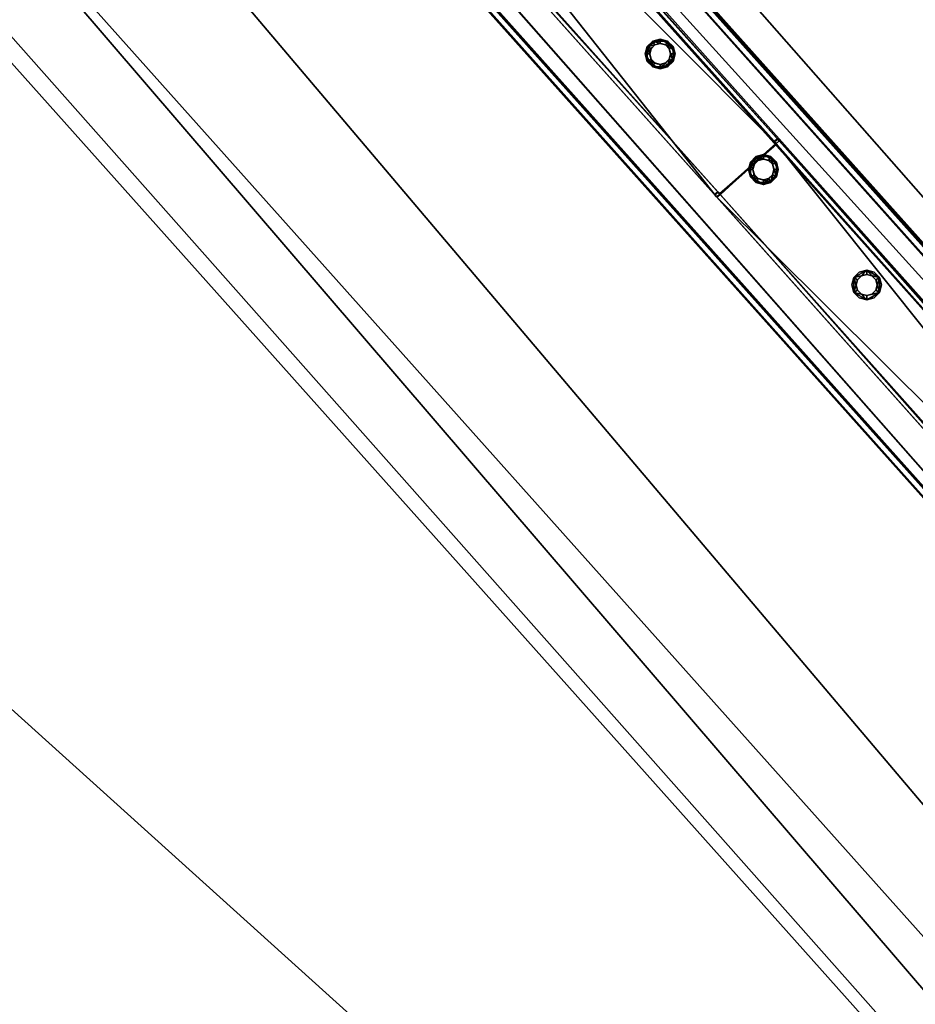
# Model space of a CAD drawing. Header units: millimetres. Extents: x 93711086 to 93775423, y 1247239064 to 1247319365.
# Tile 617 of 656: x 93730082 to 93730721, y 1247292893 to 1247293596. Entities that reach past the tile are written whole.
import ezdxf

# ---------------------------------------------------------------- set-up
doc = ezdxf.new("R2010")
doc.units = ezdxf.units.MM
doc.layers.add('BEAM', color=7, linetype='Continuous')
doc.layers.add('CONCRETE_ITEM', color=7, linetype='Continuous')

# ---------------------------------------------------------------- blocks, each defined once
blk = doc.blocks.new('15e559d2-59c4-40a1-8e6d-a9da91616b05')
at = {"color": 0, "transparency": 16777216}
mesh = blk.add_polyface(dxfattribs=at)
corners = [(93732402.79, 1247290959.39, 3988.8), (93732402.79, 1247290959.39, 4305.53), (93730959.56, 1247289572.89, 3633.7), (93730959.56, 1247289572.89, 3316.97), (93720519.88, 1247305091.11, 5616.56), (93732598.17, 1247291566.31, 4023.22), (93720298.97, 1247305338.46, 5063.47), (93732619.56, 1247291542.36, 4593.19), (93720317.37, 1247305317.87, 5553.56), (93732199.19, 1247291187.37, 4322.75), (93720106.24, 1247304728.57, 5525.84), (93719899.99, 1247304959.53, 5363), (93732205.93, 1247291179.82, 4502.46), (93719903.74, 1247304955.33, 5462.84), (93720167.22, 1247305212.77, 5169.74), (93732187.34, 1247291200.64, 4007.02), (93718371.43, 1247303668.57, 4381.66), (93732466.42, 1247291440.62, 4129.5), (93732486.67, 1247291465.98, 4033.21), (93720187.47, 1247305238.13, 5073.46), (93732260.76, 1247291223.51, 4572.35), (93720161.08, 1247304772.26, 5595.73), (93719958.57, 1247304999.02, 5532.73), (93718383.28, 1247303655.3, 4697.39)]
mesh.append_faces([[corners[k] for k in face] for face in [(0, 1, 2, 0), (2, 3, 0, 2), (4, 5, 6, 4), (4, 7, 5, 4), (6, 8, 4, 6), (9, 10, 11, 9), (10, 9, 12, 10), (13, 11, 10, 13), (3, 14, 15, 3), (3, 16, 14, 3), (17, 15, 14, 17), (15, 0, 3, 15), (18, 17, 19, 18), (14, 19, 17, 14), (5, 18, 6, 5), (19, 6, 18, 19), (20, 7, 4, 20), (4, 21, 20, 4), (12, 20, 21, 12), (21, 10, 12, 21), (22, 21, 4, 22), (4, 8, 22, 4), (10, 21, 13, 10), (22, 13, 21, 22), (2, 9, 23, 2), (9, 2, 1, 9), (11, 23, 9, 11), (23, 14, 16, 23), (13, 8, 11, 13), (8, 13, 22, 8), (23, 11, 14, 23), (14, 8, 6, 14), (8, 14, 11, 8), (6, 19, 14, 6), (20, 12, 9, 20), (20, 17, 7, 20), (17, 20, 9, 17), (5, 7, 17, 5), (15, 17, 9, 15), (18, 5, 17, 18), (3, 2, 16, 3), (23, 16, 2, 23), (0, 15, 1, 0), (9, 1, 15, 9)]], dxfattribs={"color": 0})
blk = doc.blocks.new('5bbbe152-908d-476c-86af-f8c3bda7d93c')
at = {"color": 0, "transparency": 16777216}
mesh = blk.add_polyface(dxfattribs=at)
corners = [(93732552.16, 1247291230.4, 5643.09), (93732470.37, 1247291493.61, 5652.86), (93732382.45, 1247291411.95, 5654.08), (93732639.45, 1247291312.74, 5641.9), (93732637.29, 1247291314.16, 5581.96), (93732468.04, 1247291495.23, 5592.92), (93732633.65, 1247291310.73, 5582.01), (93732464.37, 1247291491.82, 5592.97), (93732635.63, 1247291309.43, 5636.96), (93732466.52, 1247291490.34, 5647.91), (93732385.92, 1247291415.49, 5649.04), (93732553.64, 1247291235.26, 5583.09), (93732380.12, 1247291413.57, 5594.15), (93732383.78, 1247291416.97, 5594.1), (93732302.66, 1247291675.69, 5664.81), (93732214.1, 1247291594.73, 5666.08), (93732300.14, 1247291677.51, 5604.89), (93732296.45, 1247291674.13, 5604.95), (93732298.76, 1247291672.47, 5659.87), (93732217.58, 1247291598.26, 5661.04), (93732215.27, 1247291599.92, 5606.11), (93732211.58, 1247291596.54, 5606.16), (93731970.08, 1247292043.07, 5691.08), (93731880.9, 1247291962.79, 5692.4), (93731967.4, 1247292045.06, 5631.17), (93731963.68, 1247292041.72, 5631.23), (93731966.14, 1247292039.89, 5686.14), (93731884.39, 1247291966.3, 5687.35), (93731881.93, 1247291968.13, 5632.44), (93731878.21, 1247291964.79, 5632.49), (93720601.83, 1247304775.64, 6654.05), (93720512.37, 1247304695.67, 6655.39), (93720599.08, 1247304777.72, 6594.15), (93720595.35, 1247304774.38, 6594.2), (93720597.87, 1247304772.48, 6649.11), (93720515.87, 1247304699.17, 6650.34), (93720513.35, 1247304701.07, 6595.43), (93720509.62, 1247304697.74, 6595.49)]
mesh.append_faces([[corners[k] for k in face] for face in [(0, 1, 2, 0), (3, 5, 1, 3), (4, 7, 5, 4), (6, 9, 7, 6), (8, 10, 9, 8), (11, 12, 13, 11), (2, 14, 15, 2), (1, 16, 14, 1), (5, 17, 16, 5), (7, 18, 17, 7), (9, 19, 18, 9), (10, 20, 19, 10), (13, 21, 20, 13), (12, 15, 21, 12), (15, 22, 23, 15), (14, 24, 22, 14), (16, 25, 24, 16), (17, 26, 25, 17), (18, 27, 26, 18), (19, 28, 27, 19), (20, 29, 28, 20), (21, 23, 29, 21), (23, 30, 31, 23), (22, 32, 30, 22), (24, 33, 32, 24), (25, 34, 33, 25), (26, 35, 34, 26), (27, 36, 35, 27), (28, 37, 36, 28), (29, 31, 37, 29)]], dxfattribs={"vtx0": -1, "color": 0})
mesh.append_faces([[corners[k] for k in face] for face in [(30, 33, 34, 30), (35, 37, 31, 35)]], dxfattribs={"vtx0": -1, "vtx2": -1, "vtx3": -1, "color": 0})
mesh.append_faces([[corners[k] for k in face] for face in [(31, 30, 34, 31), (34, 35, 31, 34)]], dxfattribs={"vtx1": -1, "vtx2": -1, "vtx3": -1, "color": 0})
mesh.append_faces([[corners[k] for k in face] for face in [(3, 4, 5, 3), (4, 6, 7, 4), (6, 8, 9, 6), (2, 1, 14, 2), (1, 5, 16, 1), (5, 7, 17, 5), (7, 9, 18, 7), (9, 10, 19, 9), (10, 13, 20, 10), (13, 12, 21, 13), (12, 2, 15, 12), (15, 14, 22, 15), (14, 16, 24, 14), (16, 17, 25, 16), (17, 18, 26, 17), (18, 19, 27, 18), (19, 20, 28, 19), (20, 21, 29, 20), (21, 15, 23, 21), (23, 22, 30, 23), (22, 24, 32, 22), (24, 25, 33, 24), (25, 26, 34, 25), (26, 27, 35, 26), (27, 28, 36, 27), (28, 29, 37, 28), (29, 23, 31, 29), (30, 32, 33, 30), (35, 36, 37, 35)]], dxfattribs={"vtx2": -1, "vtx3": -1, "color": 0})
blk = doc.blocks.new('72273a0c-068b-4cb2-976d-26ea1fdfde8e')
at = {"color": 0, "transparency": 16777216}
mesh = blk.add_polyface(dxfattribs=at)
corners = [(93731240.56, 1247292727.67, 4804.14), (93731242.8, 1247292729.66, 4804.14), (93731244.2, 1247292728.1, 4841.08), (93731284.51, 1247292764.03, 4841.08), (93731283.11, 1247292765.6, 4804.14), (93731285.35, 1247292767.59, 4804.14), (93731286.86, 1247292765.9, 4844.07), (93731242.08, 1247292725.97, 4844.07), (93730579.49, 1247293469.23, 4900.71), (93730624.24, 1247293509.2, 4900.71), (93730623.86, 1247293509.62, 4900.75), (93730579.14, 1247293469.62, 4900.74), (93730622.74, 1247293510.88, 4860.78), (93730622.37, 1247293511.29, 4860.81), (93730620.5, 1247293508.88, 4860.78), (93730620.14, 1247293509.29, 4860.81), (93730621.89, 1247293507.33, 4897.72), (93730621.51, 1247293507.75, 4897.75), (93730581.61, 1247293471.36, 4897.72), (93730581.26, 1247293471.75, 4897.74), (93730580.23, 1247293472.91, 4860.77), (93730579.89, 1247293473.28, 4860.8), (93730577.99, 1247293470.91, 4860.77), (93730577.66, 1247293471.28, 4860.8), (93729960.34, 1247294251.31, 4956.3), (93729915.62, 1247294211.3, 4956.29), (93729958.86, 1247294252.97, 4916.36), (93729956.62, 1247294250.97, 4916.36), (93729957.99, 1247294249.43, 4953.3), (93729917.75, 1247294213.43, 4953.3), (93729916.37, 1247294214.97, 4916.35), (93729914.14, 1247294212.97, 4916.35)]
mesh.append_faces([[corners[k] for k in face] for face in [(11, 24, 25, 11), (10, 26, 24, 10), (13, 27, 26, 13), (15, 28, 27, 15), (17, 29, 28, 17), (19, 30, 29, 19), (21, 31, 30, 21), (23, 25, 31, 23)]], dxfattribs={"vtx0": -1, "color": 0})
mesh.append_faces([[corners[k] for k in face] for face in [(10, 8, 6, 10), (17, 14, 3, 17), (7, 8, 11, 7), (11, 22, 7, 11)]], dxfattribs={"vtx0": -1, "vtx1": -1, "vtx2": -1, "vtx3": -1, "color": 0})
mesh.append_faces([[corners[k] for k in face] for face in [(7, 1, 2, 7), (3, 5, 6, 3), (9, 5, 12, 9), (12, 4, 14, 12), (16, 2, 18, 16), (18, 1, 20, 18), (20, 0, 22, 20), (24, 27, 28, 24), (29, 31, 25, 29)]], dxfattribs={"vtx0": -1, "vtx2": -1, "vtx3": -1, "color": 0})
mesh.append_faces([[corners[k] for k in face] for face in [(6, 7, 2, 6), (2, 3, 6, 2), (12, 13, 9, 12), (14, 15, 12, 14), (18, 19, 16, 18), (20, 21, 18, 20), (22, 23, 20, 22), (25, 24, 28, 25), (28, 29, 25, 28)]], dxfattribs={"vtx1": -1, "vtx2": -1, "vtx3": -1, "color": 0})
mesh.append_faces([[corners[k] for k in face] for face in [(7, 0, 1, 7), (3, 4, 5, 3), (10, 11, 8, 10), (8, 7, 6, 8), (6, 9, 10, 6), (13, 10, 9, 13), (9, 6, 5, 9), (15, 13, 12, 15), (12, 5, 4, 12), (17, 15, 14, 17), (14, 4, 3, 14), (3, 16, 17, 3), (19, 17, 16, 19), (16, 3, 2, 16), (21, 19, 18, 21), (18, 2, 1, 18), (23, 21, 20, 23), (20, 1, 0, 20), (11, 23, 22, 11), (22, 0, 7, 22), (11, 10, 24, 11), (10, 13, 26, 10), (13, 15, 27, 13), (15, 17, 28, 15), (17, 19, 29, 17), (19, 21, 30, 19), (21, 23, 31, 21), (23, 11, 25, 23), (24, 26, 27, 24), (29, 30, 31, 29)]], dxfattribs={"vtx2": -1, "vtx3": -1, "color": 0})
blk = doc.blocks.new('ab93fd42-72b9-436a-9889-bd1ae6ece97c')
at = {"color": 0, "transparency": 16777216}
mesh = blk.add_polyface(dxfattribs=at)
corners = [(93730686.27, 1247293399.24, 4894.5), (93730682.55, 1247293400.23, 4894.5), (93730682.55, 1247293400.23, 5794.5), (93730686.27, 1247293399.24, 5794.5), (93730679.82, 1247293402.96, 4894.5), (93730679.82, 1247293402.96, 5794.5), (93730678.82, 1247293406.69, 4894.5), (93730678.82, 1247293406.69, 5794.5), (93730679.82, 1247293410.41, 4894.5), (93730679.82, 1247293410.41, 5794.5), (93730682.55, 1247293413.14, 4894.5), (93730682.55, 1247293413.14, 5794.5), (93730686.27, 1247293414.14, 4894.5), (93730686.27, 1247293414.14, 5794.5), (93730690, 1247293413.14, 4894.5), (93730690, 1247293413.14, 5794.5), (93730692.72, 1247293410.41, 4894.5), (93730692.72, 1247293410.41, 5794.5), (93730693.72, 1247293406.69, 4894.5), (93730693.72, 1247293406.69, 5794.5), (93730692.72, 1247293402.96, 4894.5), (93730692.72, 1247293402.96, 5794.5), (93730690, 1247293400.23, 4894.5), (93730690, 1247293400.23, 5794.5), (93730686.27, 1247293396.04, 4894.5), (93730691.6, 1247293397.46, 4894.5), (93730691.6, 1247293397.46, 5794.5), (93730686.27, 1247293396.04, 5794.5), (93730695.5, 1247293401.36, 4894.5), (93730695.5, 1247293401.36, 5794.5), (93730696.92, 1247293406.69, 4894.5), (93730696.92, 1247293406.69, 5794.5), (93730695.5, 1247293412.01, 4894.5), (93730695.5, 1247293412.01, 5794.5), (93730691.6, 1247293415.91, 4894.5), (93730691.6, 1247293415.91, 5794.5), (93730686.27, 1247293417.34, 4894.5), (93730686.27, 1247293417.34, 5794.5), (93730680.95, 1247293415.91, 4894.5), (93730680.95, 1247293415.91, 5794.5), (93730677.05, 1247293412.01, 4894.5), (93730677.05, 1247293412.01, 5794.5), (93730675.62, 1247293406.69, 4894.5), (93730675.62, 1247293406.69, 5794.5), (93730677.05, 1247293401.36, 4894.5), (93730677.05, 1247293401.36, 5794.5), (93730680.95, 1247293397.46, 4894.5), (93730680.95, 1247293397.46, 5794.5)]
mesh.append_faces([[corners[k] for k in face] for face in [(0, 2, 3, 0), (1, 5, 2, 1), (4, 7, 5, 4), (6, 9, 7, 6), (8, 11, 9, 8), (10, 13, 11, 10), (12, 15, 13, 12), (14, 17, 15, 14), (16, 19, 17, 16), (18, 21, 19, 18), (20, 23, 21, 20), (22, 3, 23, 22), (24, 26, 27, 24), (25, 29, 26, 25), (28, 31, 29, 28), (30, 33, 31, 30), (32, 35, 33, 32), (34, 37, 35, 34), (36, 39, 37, 36), (38, 41, 39, 38), (40, 43, 41, 40), (42, 45, 43, 42), (44, 47, 45, 44), (46, 27, 47, 46)]], dxfattribs={"vtx0": -1, "color": 0})
mesh.append_faces([[corners[k] for k in face] for face in [(27, 29, 3, 27), (17, 29, 33, 17), (45, 27, 3, 45), (13, 33, 37, 13), (41, 45, 5, 41), (9, 37, 41, 9), (12, 40, 36, 12), (44, 40, 6, 44), (24, 44, 4, 24), (16, 36, 32, 16), (28, 24, 0, 28), (20, 32, 28, 20)]], dxfattribs={"vtx0": -1, "vtx1": -1, "vtx2": -1, "vtx3": -1, "color": 0})
mesh.append_faces([[corners[k] for k in face] for face in [(29, 21, 23, 29), (29, 23, 3, 29), (45, 3, 2, 45), (45, 2, 5, 45), (41, 5, 7, 41), (41, 7, 9, 41), (40, 10, 8, 40), (40, 8, 6, 40), (44, 6, 4, 44), (24, 4, 1, 24), (24, 1, 0, 24), (28, 0, 22, 28)]], dxfattribs={"vtx0": -1, "vtx2": -1, "vtx3": -1, "color": 0})
mesh.append_faces([[corners[k] for k in face] for face in [(19, 21, 29, 19), (17, 19, 29, 17), (15, 17, 33, 15), (13, 15, 33, 13), (11, 13, 37, 11), (9, 11, 37, 9), (12, 10, 40, 12), (14, 12, 36, 14), (16, 14, 36, 16), (18, 16, 32, 18), (20, 18, 32, 20), (22, 20, 28, 22)]], dxfattribs={"vtx1": -1, "vtx2": -1, "vtx3": -1, "color": 0})
mesh.append_faces([[corners[k] for k in face] for face in [(0, 1, 2, 0), (1, 4, 5, 1), (4, 6, 7, 4), (6, 8, 9, 6), (8, 10, 11, 8), (10, 12, 13, 10), (12, 14, 15, 12), (14, 16, 17, 14), (16, 18, 19, 16), (18, 20, 21, 18), (20, 22, 23, 20), (22, 0, 3, 22), (24, 25, 26, 24), (25, 28, 29, 25), (28, 30, 31, 28), (30, 32, 33, 30), (32, 34, 35, 32), (34, 36, 37, 34), (36, 38, 39, 36), (38, 40, 41, 38), (40, 42, 43, 40), (42, 44, 45, 42), (44, 46, 47, 44), (46, 24, 27, 46), (29, 31, 33, 29), (33, 35, 37, 33), (37, 39, 41, 37), (41, 43, 45, 41), (45, 47, 27, 45), (27, 26, 29, 27), (40, 38, 36, 40), (36, 34, 32, 36), (32, 30, 28, 32), (28, 25, 24, 28), (24, 46, 44, 24), (44, 42, 40, 44)]], dxfattribs={"vtx2": -1, "vtx3": -1, "color": 0})
blk = doc.blocks.new('a71e3511-9c85-40e4-a3c4-1b24f5435580')
at = {"color": 0, "transparency": 16777216}
mesh = blk.add_polyface(dxfattribs=at)
corners = [(93730612.54, 1247293481.73, 4900.71), (93730608.82, 1247293482.73, 4900.71), (93730608.82, 1247293482.73, 5800.71), (93730612.54, 1247293481.73, 5800.71), (93730606.09, 1247293485.45, 4900.71), (93730606.09, 1247293485.45, 5800.71), (93730605.09, 1247293489.18, 4900.71), (93730605.09, 1247293489.18, 5800.71), (93730606.09, 1247293492.9, 4900.71), (93730606.09, 1247293492.9, 5800.71), (93730608.82, 1247293495.63, 4900.71), (93730608.82, 1247293495.63, 5800.71), (93730612.54, 1247293496.63, 4900.71), (93730612.54, 1247293496.63, 5800.71), (93730616.27, 1247293495.63, 4900.71), (93730616.27, 1247293495.63, 5800.71), (93730619, 1247293492.9, 4900.71), (93730619, 1247293492.9, 5800.71), (93730619.99, 1247293489.18, 4900.71), (93730619.99, 1247293489.18, 5800.71), (93730619, 1247293485.45, 4900.71), (93730619, 1247293485.45, 5800.71), (93730616.27, 1247293482.73, 4900.71), (93730616.27, 1247293482.73, 5800.71), (93730612.54, 1247293478.53, 4900.71), (93730617.87, 1247293479.96, 4900.71), (93730617.87, 1247293479.96, 5800.71), (93730612.54, 1247293478.53, 5800.71), (93730621.77, 1247293483.85, 4900.71), (93730621.77, 1247293483.85, 5800.71), (93730623.19, 1247293489.18, 4900.71), (93730623.19, 1247293489.18, 5800.71), (93730621.77, 1247293494.5, 4900.71), (93730621.77, 1247293494.5, 5800.71), (93730617.87, 1247293498.4, 4900.71), (93730617.87, 1247293498.4, 5800.71), (93730612.54, 1247293499.83, 4900.71), (93730612.54, 1247293499.83, 5800.71), (93730607.22, 1247293498.4, 4900.71), (93730607.22, 1247293498.4, 5800.71), (93730603.32, 1247293494.5, 4900.71), (93730603.32, 1247293494.5, 5800.71), (93730601.89, 1247293489.18, 4900.71), (93730601.89, 1247293489.18, 5800.71), (93730603.32, 1247293483.85, 4900.71), (93730603.32, 1247293483.85, 5800.71), (93730607.22, 1247293479.96, 4900.71), (93730607.22, 1247293479.96, 5800.71)]
mesh.append_faces([[corners[k] for k in face] for face in [(0, 2, 3, 0), (1, 5, 2, 1), (4, 7, 5, 4), (6, 9, 7, 6), (8, 11, 9, 8), (10, 13, 11, 10), (12, 15, 13, 12), (14, 17, 15, 14), (16, 19, 17, 16), (18, 21, 19, 18), (20, 23, 21, 20), (22, 3, 23, 22), (24, 26, 27, 24), (25, 29, 26, 25), (28, 31, 29, 28), (30, 33, 31, 30), (32, 35, 33, 32), (34, 37, 35, 34), (36, 39, 37, 36), (38, 41, 39, 38), (40, 43, 41, 40), (42, 45, 43, 42), (44, 47, 45, 44), (46, 27, 47, 46)]], dxfattribs={"vtx0": -1, "color": 0})
mesh.append_faces([[corners[k] for k in face] for face in [(37, 41, 13, 37), (5, 41, 45, 5), (33, 37, 13, 33), (3, 45, 27, 3), (29, 33, 17, 29), (21, 27, 29, 21), (30, 25, 18, 30), (34, 30, 18, 34), (1, 25, 46, 1), (38, 34, 14, 38), (6, 46, 42, 6), (42, 38, 10, 42)]], dxfattribs={"vtx0": -1, "vtx1": -1, "vtx2": -1, "vtx3": -1, "color": 0})
mesh.append_faces([[corners[k] for k in face] for face in [(41, 9, 11, 41), (41, 11, 13, 41), (33, 13, 15, 33), (33, 15, 17, 33), (29, 17, 19, 29), (29, 19, 21, 29), (25, 20, 18, 25), (34, 18, 16, 34), (34, 16, 14, 34), (38, 14, 12, 38), (38, 12, 10, 38)]], dxfattribs={"vtx0": -1, "vtx2": -1, "vtx3": -1, "color": 0})
mesh.append_faces([[corners[k] for k in face] for face in [(7, 9, 41, 7), (5, 7, 41, 5), (2, 5, 45, 2), (3, 2, 45, 3), (23, 3, 27, 23), (21, 23, 27, 21), (22, 20, 25, 22), (0, 22, 25, 0), (1, 0, 25, 1), (4, 1, 46, 4), (6, 4, 46, 6), (8, 6, 42, 8), (10, 8, 42, 10)]], dxfattribs={"vtx1": -1, "vtx2": -1, "vtx3": -1, "color": 0})
mesh.append_faces([[corners[k] for k in face] for face in [(0, 1, 2, 0), (1, 4, 5, 1), (4, 6, 7, 4), (6, 8, 9, 6), (8, 10, 11, 8), (10, 12, 13, 10), (12, 14, 15, 12), (14, 16, 17, 14), (16, 18, 19, 16), (18, 20, 21, 18), (20, 22, 23, 20), (22, 0, 3, 22), (24, 25, 26, 24), (25, 28, 29, 25), (28, 30, 31, 28), (30, 32, 33, 30), (32, 34, 35, 32), (34, 36, 37, 34), (36, 38, 39, 36), (38, 40, 41, 38), (40, 42, 43, 40), (42, 44, 45, 42), (44, 46, 47, 44), (46, 24, 27, 46), (41, 43, 45, 41), (45, 47, 27, 45), (27, 26, 29, 27), (29, 31, 33, 29), (33, 35, 37, 33), (37, 39, 41, 37), (25, 24, 46, 25), (46, 44, 42, 46), (42, 40, 38, 42), (38, 36, 34, 38), (34, 32, 30, 34), (30, 28, 25, 30)]], dxfattribs={"vtx2": -1, "vtx3": -1, "color": 0})
blk = doc.blocks.new('149d0805-b464-40ff-a3dc-8441cef019fa')
at = {"color": 0, "transparency": 16777216}
mesh = blk.add_polyface(dxfattribs=at)
corners = [(93730538.8, 1247293564.21, 4906.9), (93730535.08, 1247293565.21, 4906.9), (93730535.08, 1247293565.21, 5806.9), (93730538.8, 1247293564.21, 5806.9), (93730532.35, 1247293567.93, 4906.9), (93730532.35, 1247293567.93, 5806.9), (93730531.35, 1247293571.66, 4906.9), (93730531.35, 1247293571.66, 5806.9), (93730532.35, 1247293575.38, 4906.9), (93730532.35, 1247293575.38, 5806.9), (93730535.08, 1247293578.11, 4906.9), (93730535.08, 1247293578.11, 5806.9), (93730538.8, 1247293579.11, 4906.9), (93730538.8, 1247293579.11, 5806.9), (93730542.53, 1247293578.11, 4906.9), (93730542.53, 1247293578.11, 5806.9), (93730545.25, 1247293575.38, 4906.9), (93730545.25, 1247293575.38, 5806.9), (93730546.25, 1247293571.66, 4906.9), (93730546.25, 1247293571.66, 5806.9), (93730545.25, 1247293567.93, 4906.9), (93730545.25, 1247293567.93, 5806.9), (93730542.53, 1247293565.21, 4906.9), (93730542.53, 1247293565.21, 5806.9), (93730538.8, 1247293561.01, 4906.9), (93730544.13, 1247293562.43, 4906.9), (93730544.13, 1247293562.43, 5806.9), (93730538.8, 1247293561.01, 5806.9), (93730548.02, 1247293566.33, 4906.9), (93730548.02, 1247293566.33, 5806.9), (93730549.45, 1247293571.66, 4906.9), (93730549.45, 1247293571.66, 5806.9), (93730548.02, 1247293576.98, 4906.9), (93730548.02, 1247293576.98, 5806.9), (93730544.13, 1247293580.88, 4906.9), (93730544.13, 1247293580.88, 5806.9), (93730538.8, 1247293582.31, 4906.9), (93730538.8, 1247293582.31, 5806.9), (93730533.48, 1247293580.88, 4906.9), (93730533.48, 1247293580.88, 5806.9), (93730529.58, 1247293576.98, 4906.9), (93730529.58, 1247293576.98, 5806.9), (93730528.15, 1247293571.66, 4906.9), (93730528.15, 1247293571.66, 5806.9), (93730529.58, 1247293566.33, 4906.9), (93730529.58, 1247293566.33, 5806.9), (93730533.48, 1247293562.43, 4906.9), (93730533.48, 1247293562.43, 5806.9)]
mesh.append_faces([[corners[k] for k in face] for face in [(0, 2, 3, 0), (1, 5, 2, 1), (4, 7, 5, 4), (6, 9, 7, 6), (8, 11, 9, 8), (10, 13, 11, 10), (12, 15, 13, 12), (14, 17, 15, 14), (16, 19, 17, 16), (18, 21, 19, 18), (20, 23, 21, 20), (22, 3, 23, 22), (24, 26, 27, 24), (25, 29, 26, 25), (28, 31, 29, 28), (30, 33, 31, 30), (32, 35, 33, 32), (34, 37, 35, 34), (36, 39, 37, 36), (38, 41, 39, 38), (40, 43, 41, 40), (42, 45, 43, 42), (44, 47, 45, 44), (46, 27, 47, 46)]], dxfattribs={"vtx0": -1, "color": 0})
mesh.append_faces([[corners[k] for k in face] for face in [(37, 41, 13, 37), (5, 41, 45, 5), (33, 37, 13, 33), (3, 45, 27, 3), (29, 33, 17, 29), (21, 27, 29, 21), (30, 25, 18, 30), (34, 30, 18, 34), (1, 25, 46, 1), (38, 34, 14, 38), (6, 46, 42, 6), (42, 38, 10, 42)]], dxfattribs={"vtx0": -1, "vtx1": -1, "vtx2": -1, "vtx3": -1, "color": 0})
mesh.append_faces([[corners[k] for k in face] for face in [(41, 9, 11, 41), (41, 11, 13, 41), (33, 13, 15, 33), (33, 15, 17, 33), (29, 17, 19, 29), (29, 19, 21, 29), (25, 20, 18, 25), (34, 18, 16, 34), (34, 16, 14, 34), (38, 14, 12, 38), (38, 12, 10, 38)]], dxfattribs={"vtx0": -1, "vtx2": -1, "vtx3": -1, "color": 0})
mesh.append_faces([[corners[k] for k in face] for face in [(7, 9, 41, 7), (5, 7, 41, 5), (2, 5, 45, 2), (3, 2, 45, 3), (23, 3, 27, 23), (21, 23, 27, 21), (22, 20, 25, 22), (0, 22, 25, 0), (1, 0, 25, 1), (4, 1, 46, 4), (6, 4, 46, 6), (8, 6, 42, 8), (10, 8, 42, 10)]], dxfattribs={"vtx1": -1, "vtx2": -1, "vtx3": -1, "color": 0})
mesh.append_faces([[corners[k] for k in face] for face in [(0, 1, 2, 0), (1, 4, 5, 1), (4, 6, 7, 4), (6, 8, 9, 6), (8, 10, 11, 8), (10, 12, 13, 10), (12, 14, 15, 12), (14, 16, 17, 14), (16, 18, 19, 16), (18, 20, 21, 18), (20, 22, 23, 20), (22, 0, 3, 22), (24, 25, 26, 24), (25, 28, 29, 25), (28, 30, 31, 28), (30, 32, 33, 30), (32, 34, 35, 32), (34, 36, 37, 34), (36, 38, 39, 36), (38, 40, 41, 38), (40, 42, 43, 40), (42, 44, 45, 42), (44, 46, 47, 44), (46, 24, 27, 46), (41, 43, 45, 41), (45, 47, 27, 45), (27, 26, 29, 27), (29, 31, 33, 29), (33, 35, 37, 33), (37, 39, 41, 37), (25, 24, 46, 25), (46, 44, 42, 46), (42, 40, 38, 42), (38, 36, 34, 38), (34, 32, 30, 34), (30, 28, 25, 30)]], dxfattribs={"vtx2": -1, "vtx3": -1, "color": 0})

msp = doc.modelspace()

# ---------------------------------------------------------------- block references
at = {"layer": 'BEAM', "color": 156, "true_color": 0x1e4383, "transparency": 33554687}
msp.add_blockref('5bbbe152-908d-476c-86af-f8c3bda7d93c', (0, 0), dxfattribs=at)
at = {"layer": 'BEAM', "color": 77, "true_color": 0x5b9723, "transparency": 33554687}
for name in ['72273a0c-068b-4cb2-976d-26ea1fdfde8e', '149d0805-b464-40ff-a3dc-8441cef019fa', 'a71e3511-9c85-40e4-a3c4-1b24f5435580', 'ab93fd42-72b9-436a-9889-bd1ae6ece97c']:
    msp.add_blockref(name, (0, 0), dxfattribs=at)
at = {"layer": 'CONCRETE_ITEM', "color": 222, "true_color": 0xc0298d, "transparency": 33554687}
msp.add_blockref('15e559d2-59c4-40a1-8e6d-a9da91616b05', (0, 0), dxfattribs=at)

doc.saveas('drawing.dxf')
